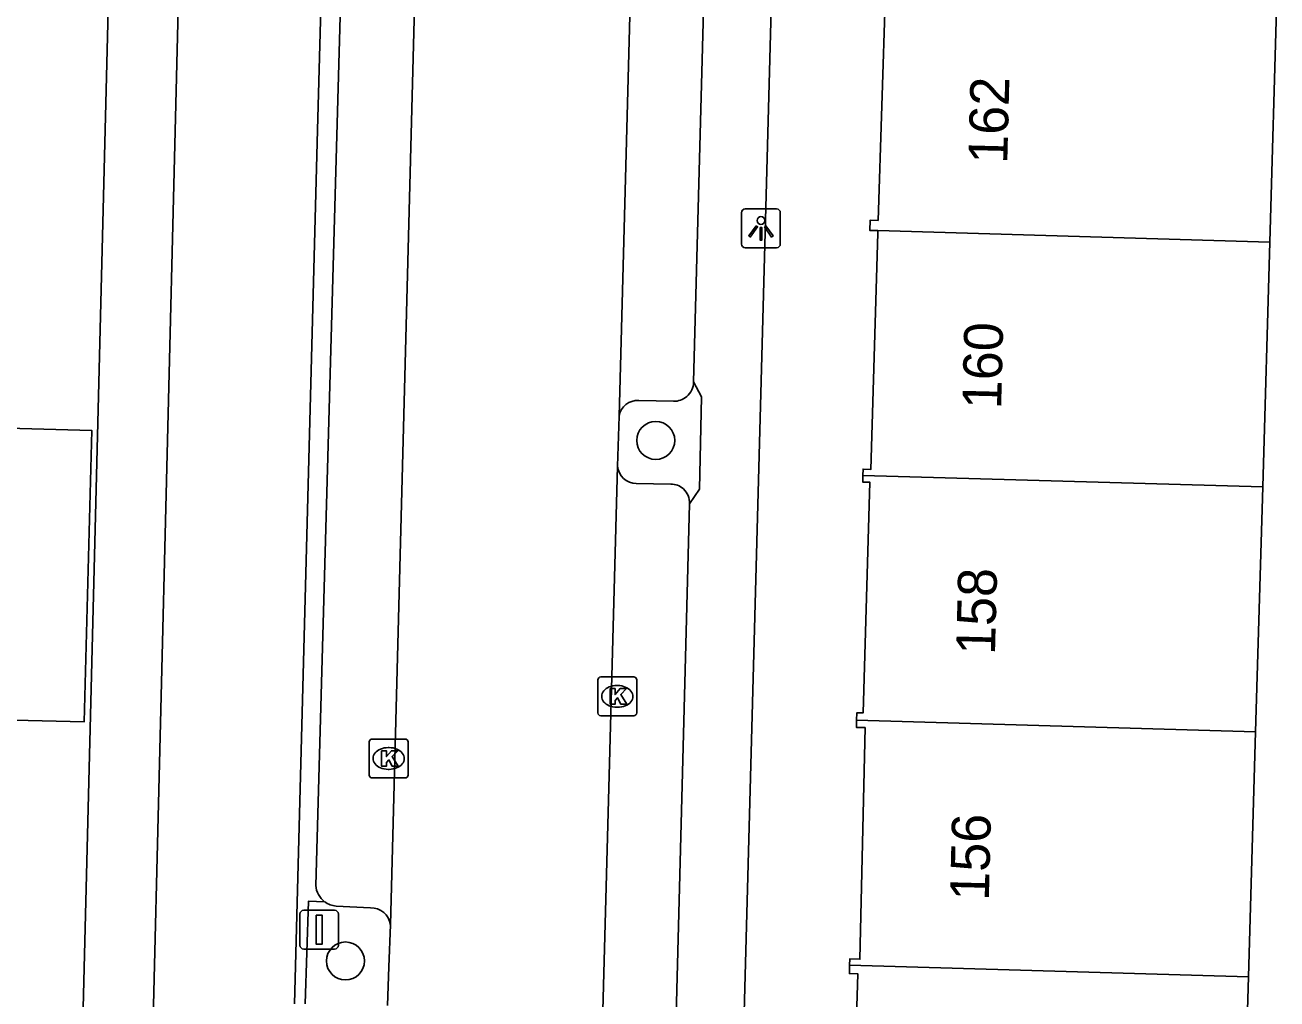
# Model space of a CAD drawing. Extents: x 162082 to 163393, y 388091 to 388632.
# Drawn here: x 162323.49 to 162355.68, y 388400.56 to 388425.6 of the extents above; entities that cross this region are included whole.
import ezdxf

# ---------------------------------------------------------------- set-up
doc = ezdxf.new("R2010")
doc.units = 0
for name, color, linetype in [('IMGEO_Berm_open', 7, 'Continuous'), ('IMGEO_Boom', 7, 'Continuous'), ('IMGEO_Fietspad_gesloten', 7, 'Continuous'), ('IMGEO_Kolk', 7, 'Continuous'), ('IMGEO_Lichtpunt', 7, 'Continuous'), ('IMGEO_Pand', 7, 'Continuous'), ('IMGEO_Pand_nummerreeks', 7, 'Continuous'), ('IMGEO_Parkeervlak_open', 7, 'Continuous'), ('IMGEO_Rijbaan_lokaal_gesloten', 7, 'Continuous'), ('IMGEO_Verkeersbordpaal', 7, 'Continuous'), ('IMGEO_Voetpad_open', 7, 'Continuous')]:
    doc.layers.add(name, color=color, linetype=linetype)

msp = doc.modelspace()

# ---------------------------------------------------------------- linework, layer by layer
at = {"layer": 'IMGEO_Berm_open'}
msp.add_lwpolyline([(162330.688, 388400.432), (162330.776, 388403.071), (162331.19, 388403.056)], dxfattribs=at)
at = {"layer": 'IMGEO_Boom'}
for centre in [(162339.704, 388414.918), (162331.725, 388401.532)]:
    msp.add_circle(centre, 0.489, dxfattribs=at)
at = {"layer": 'IMGEO_Fietspad_gesloten'}
for points in [[(162328.116, 388454.582), (162328.029, 388450.685), (162327.347, 388422.874), (162326.755, 388399.008), (162326.261, 388398.982), (162326.033, 388389.849), (162326.541, 388389.838), (162325.438, 388348.309), (162323.174, 388282.796), (162322.856, 388271.532), (162323.359, 388271.511), (162321.941, 388219.637), (162320.374, 388158.154), (162320.194, 388151.229)], [(162330.413, 388400.433), (162331.006, 388422.896), (162331.277, 388432.915)]]:
    msp.add_lwpolyline(points, dxfattribs=at)
at = {"layer": 'IMGEO_Kolk'}
for p, q in [((162338.213, 388407.91), (162338.213, 388408.762)), ((162338.288, 388408.836), (162339.14, 388408.836)), ((162338.701, 388408.616), (162338.726, 388408.616)), ((162339.214, 388408.762), (162339.214, 388407.91)), ((162338.724, 388408.056), (162338.699, 388408.056)), ((162339.14, 388407.836), (162338.288, 388407.836)), ((162332.334, 388406.314), (162332.334, 388407.166)), ((162332.409, 388407.24), (162333.261, 388407.24)), ((162332.822, 388407.02), (162332.847, 388407.02)), ((162333.335, 388407.166), (162333.335, 388406.314)), ((162332.845, 388406.46), (162332.82, 388406.46)), ((162333.261, 388406.24), (162332.409, 388406.24))]:
    msp.add_line(p, q, dxfattribs=at)
for points in [[(162338.213, 388407.91), (162338.213, 388408.762)], [(162338.288, 388408.836), (162339.14, 388408.836)], [(162339.214, 388408.762), (162339.214, 388407.91)], [(162338.534, 388408.536), (162338.657, 388408.536), (162338.657, 388408.385), (162338.787, 388408.536), (162338.951, 388408.536), (162338.805, 388408.385), (162338.958, 388408.136), (162338.806, 388408.136), (162338.721, 388408.3), (162338.657, 388408.233), (162338.657, 388408.136), (162338.534, 388408.136), (162338.534, 388408.536)], [(162339.14, 388407.836), (162338.288, 388407.836)], [(162332.334, 388406.314), (162332.334, 388407.166)], [(162332.409, 388407.24), (162333.261, 388407.24)], [(162333.335, 388407.166), (162333.335, 388406.314)], [(162332.655, 388406.94), (162332.778, 388406.94), (162332.778, 388406.789), (162332.908, 388406.94), (162333.072, 388406.94), (162332.926, 388406.789), (162333.079, 388406.54), (162332.927, 388406.54), (162332.842, 388406.704), (162332.778, 388406.637), (162332.778, 388406.54), (162332.655, 388406.54), (162332.655, 388406.94)], [(162333.261, 388406.24), (162332.409, 388406.24)]]:
    msp.add_lwpolyline(points, dxfattribs=at)
for centre, start, end in [((162338.29, 388408.76), 91.552, 178.448), ((162338.29, 388408.76), 91.552, 178.448), ((162339.138, 388408.76), 1.552, 88.448), ((162339.138, 388408.76), 1.552, 88.448), ((162338.29, 388407.912), 181.552, 268.448), ((162338.29, 388407.912), 181.552, 268.448), ((162339.138, 388407.912), 271.552, 358.448), ((162339.138, 388407.912), 271.552, 358.448), ((162332.411, 388407.164), 91.552, 178.448), ((162332.411, 388407.164), 91.552, 178.448), ((162333.259, 388407.164), 1.552, 88.448), ((162333.259, 388407.164), 1.552, 88.448), ((162332.411, 388406.316), 181.552, 268.448), ((162332.411, 388406.316), 181.552, 268.448), ((162333.259, 388406.316), 271.552, 358.448), ((162333.259, 388406.316), 271.552, 358.448)]:
    msp.add_arc(centre, 0.0765, start, end, dxfattribs=at)
for centre, major_axis, ratio, start_param, end_param in [((162338.7, 388408.336), (-0.387, 0.002), 0.722429, 4.712389, 7.853982), ((162338.725, 388408.336), (-0.39, 0.002), 0.717154, 1.570796, 4.712389), ((162332.821, 388406.74), (-0.387, 0.002), 0.722429, 4.712389, 7.853982), ((162332.846, 388406.74), (-0.39, 0.002), 0.717154, 1.570796, 4.712389)]:
    msp.add_ellipse(centre, major_axis=major_axis, ratio=ratio, start_param=start_param, end_param=end_param, dxfattribs=at)
at = {"layer": 'IMGEO_Lichtpunt'}
for p, q in [((162342.812, 388420.871), (162342.004, 388420.871)), ((162342.812, 388420.871), (162342.004, 388420.871)), ((162341.91, 388420.776), (162341.91, 388419.969)), ((162341.91, 388420.776), (162341.91, 388419.969)), ((162342.906, 388419.969), (162342.906, 388420.776)), ((162342.906, 388419.969), (162342.906, 388420.776)), ((162342.004, 388419.875), (162342.812, 388419.875)), ((162342.004, 388419.875), (162342.812, 388419.875))]:
    msp.add_line(p, q, dxfattribs=at)
for points in [[(162342.284, 388420.44), (162342.323, 388420.412), (162342.135, 388420.15), (162342.097, 388420.177), (162342.284, 388420.44)], [(162342.386, 388420.392), (162342.433, 388420.392), (162342.433, 388420.07), (162342.386, 388420.07), (162342.386, 388420.392)], [(162342.496, 388420.412), (162342.534, 388420.439), (162342.721, 388420.177), (162342.682, 388420.149), (162342.496, 388420.412)]]:
    msp.add_lwpolyline(points, dxfattribs=at)
msp.add_circle((162342.409, 388420.574), 0.0994, dxfattribs=at)
for centre, start, end in [((162342.004, 388420.776), 90, 180), ((162342.004, 388420.776), 90, 180), ((162342.812, 388420.776), 0, 90), ((162342.812, 388420.776), 0, 90), ((162342.004, 388419.969), 180, 270), ((162342.004, 388419.969), 180, 270), ((162342.812, 388419.969), 270, 0), ((162342.812, 388419.969), 270, 360)]:
    msp.add_arc(centre, 0.0946, start, end, dxfattribs=at)
at = {"layer": 'IMGEO_Pand'}
for points in [[(162345.415, 388420.314), (162345.205, 388420.32), (162345.213, 388420.583), (162345.421, 388420.577), (162345.608, 388426.477), (162345.369, 388426.484), (162345.373, 388426.617)], [(162355.493, 388420.021), (162355.677, 388426.317)], [(162345.031, 388414.021), (162345.035, 388414.18), (162345.236, 388414.174), (162345.413, 388420.245), (162345.415, 388420.314)], [(162345.415, 388420.314), (162355.493, 388420.021)], [(162355.31, 388413.722), (162355.493, 388420.021)], [(162314.24, 388408.54), (162317.18, 388408.45), (162317.02, 388402.78), (162323.07, 388402.63), (162323.204, 388407.728), (162325.004, 388407.681), (162325.201, 388415.178), (162320.248, 388415.309), (162320.224, 388414.408), (162317.45, 388414.47), (162314.31, 388414.54), (162314.276, 388413.279)], [(162344.869, 388407.723), (162344.875, 388407.916), (162345.036, 388407.912), (162345.209, 388413.842), (162345.026, 388413.848), (162345.031, 388414.021)], [(162345.031, 388414.021), (162355.31, 388413.722)], [(162355.126, 388407.425), (162355.31, 388413.722)], [(162344.689, 388401.425), (162344.694, 388401.584), (162344.952, 388401.578), (162345.087, 388407.535), (162344.864, 388407.54), (162344.869, 388407.723)], [(162355.126, 388407.425), (162344.869, 388407.723)], [(162354.942, 388401.127), (162355.126, 388407.425)], [(162344.446, 388395.13), (162344.451, 388395.309), (162344.724, 388395.302), (162344.896, 388401.204), (162344.683, 388401.21), (162344.689, 388401.425)], [(162344.689, 388401.425), (162354.942, 388401.127)], [(162354.759, 388394.83), (162354.942, 388401.127)]]:
    msp.add_lwpolyline(points, dxfattribs=at)
at = {"layer": 'IMGEO_Parkeervlak_open'}
for points in [[(162330.962, 388403.477), (162331.716, 388430.427)], [(162339.269, 388415.944), (162340.161, 388415.926)], [(162340.088, 388413.795), (162339.204, 388413.809)], [(162331.487, 388402.945), (162332.367, 388402.898)]]:
    msp.add_lwpolyline(points, dxfattribs=at)
for centre, radius, start, end in [((162340.179, 388416.422), 0.494, 310.9628, 0.0336), ((162340.177, 388416.42), 0.494, 268.1945, 311.3677), ((162339.231, 388415.47), 0.475, 85.3811, 171.1919), ((162339.217, 388414.312), 0.503, 186.1185, 268.5312), ((162340.099, 388413.32), 0.475, 48.1413, 91.3604), ((162340.085, 388413.317), 0.487, 356.6097, 47.1466), ((162331.534, 388403.514), 0.573, 183.7465, 233.1305), ((162331.528, 388403.507), 0.563, 233.1637, 265.8511), ((162332.389, 388402.401), 0.497, 7.0306, 92.5764)]:
    msp.add_arc(centre, radius, start, end, dxfattribs=at)
at = {"layer": 'IMGEO_Rijbaan_lokaal_gesloten'}
for points in [[(162338.761, 388415.543), (162339.589, 388446.44)], [(162333.639, 388431.322), (162332.883, 388402.462)], [(162338.717, 388414.258), (162338.761, 388415.543)], [(162338.078, 388390.402), (162338.717, 388414.258)], [(162332.883, 388402.462), (162332.843, 388401.385), (162332.803, 388400.385)]]:
    msp.add_lwpolyline(points, dxfattribs=at)
at = {"layer": 'IMGEO_Verkeersbordpaal'}
for p, q in [((162330.654, 388402.837), (162331.444, 388402.837)), ((162331.444, 388402.837), (162330.654, 388402.837)), ((162330.554, 388401.937), (162330.554, 388402.737)), ((162330.554, 388402.737), (162330.554, 388401.937)), ((162331.544, 388402.737), (162331.544, 388401.937)), ((162331.544, 388401.937), (162331.544, 388402.737)), ((162331.444, 388401.837), (162330.654, 388401.837)), ((162330.654, 388401.837), (162331.444, 388401.837))]:
    msp.add_line(p, q, dxfattribs=at)
msp.add_lwpolyline([(162330.974, 388402.712), (162331.124, 388402.712), (162331.124, 388401.962), (162330.974, 388401.962), (162330.974, 388402.712)], dxfattribs=at)
for centre, start, end in [((162330.654, 388402.737), 90, 180), ((162330.654, 388402.737), 90, 180), ((162331.444, 388402.737), 0, 90), ((162331.444, 388402.737), 360, 90), ((162330.654, 388401.937), 180, 270), ((162330.654, 388401.937), 180, 270), ((162331.444, 388401.937), 270, 0), ((162331.444, 388401.937), 270, 0)]:
    msp.add_arc(centre, 0.1, start, end, dxfattribs=at)
at = {"layer": 'IMGEO_Voetpad_open'}
for points in [[(162326.67, 388467.741), (162324.944, 388398.956)], [(162345.699, 388455.235), (162343.386, 388452.443), (162341.671, 388388.741)], [(162341.458, 388445.424), (162340.673, 388416.422)], [(162340.673, 388416.422), (162340.88, 388416.042), (162340.83, 388413.665), (162340.571, 388413.288)], [(162340.571, 388413.288), (162339.999, 388391.252)]]:
    msp.add_lwpolyline(points, dxfattribs=at)

# ---------------------------------------------------------------- texts
at = {"layer": 'IMGEO_Pand_nummerreeks'}
for s, rotation, p in [('162', 88.5735, (162348.742, 388422.026)), ('160', 88.5735, (162348.584, 388415.715)), ('158', 88.5712, (162348.426, 388409.397)), ('156', 88.5712, (162348.268, 388403.076))]:
    msp.add_text(s, height=1, rotation=rotation, dxfattribs=at).set_placement(p)

doc.saveas('drawing.dxf')
